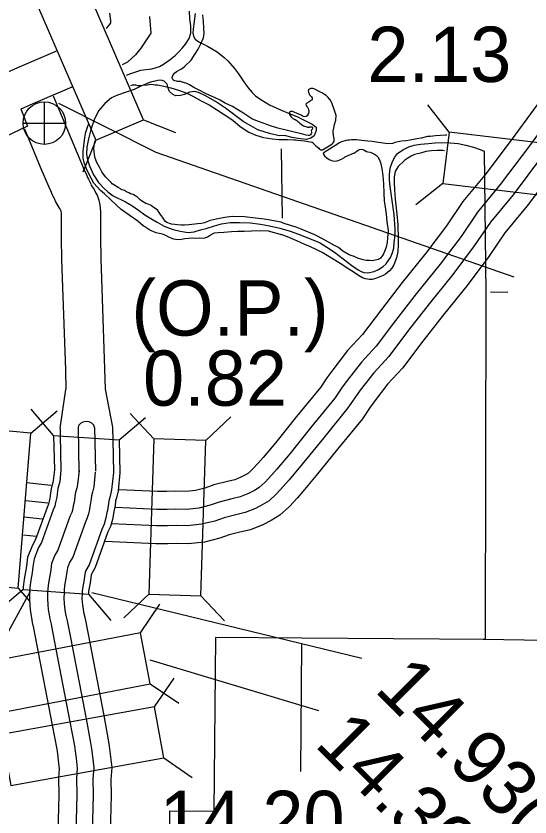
# Model space of a CAD drawing. Extents: x 369523 to 838377, y 495025 to 936819.
# Drawn here: x 660737 to 668587, y 573047 to 585289 of the extents above; entities that cross this region are included whole.
import ezdxf

# ---------------------------------------------------------------- set-up
doc = ezdxf.new("R2010")
doc.units = 0
for name, color, linetype in [('DSN_BRDG_Annotation', 7, 'Continuous'), ('DSN_DRFT_Common-Annotations', 7, 'Continuous'), ('DSN_DRFT_Junk-No-Plot', 7, 'Continuous'), ('Level 1', 7, 'Continuous'), ('Level 10', 7, 'Continuous'), ('Level 11', 7, 'Continuous'), ('Level 2', 7, 'Continuous'), ('Level 21', 7, 'Continuous'), ('Level 22', 7, 'Continuous')]:
    doc.layers.add(name, color=color, linetype=linetype)

msp = doc.modelspace()

# ---------------------------------------------------------------- linework, layer by layer
at = {"layer": 'DSN_BRDG_Annotation'}
msp.add_lwpolyline([(661386, 583955), (662875, 583211), (668342, 581303)], dxfattribs=at)
at = {"layer": 'DSN_DRFT_Common-Annotations'}
for p, q in [((661170, 583327), (661170, 583977)), ((660845, 583652), (661495, 583652))]:
    msp.add_line(p, q, dxfattribs=at)
msp.add_circle((661170, 583652), 325, dxfattribs=at)
at = {"layer": 'DSN_DRFT_Junk-No-Plot'}
for points in [[(658814, 572578), (660958, 576500)], [(661893, 576477), (666021, 575474)], [(662782, 575451), (665359, 574676)]]:
    msp.add_lwpolyline(points, dxfattribs=at)
at = {"layer": 'Level 1'}
for points in [[(661306, 584068), (661669, 583192), (661779, 582936), (661819, 582852), (661831, 582820), (661844, 582798), (661880, 582723), (661886, 582704), (661901, 582679), (661931, 582637), (661957, 582582), (661974, 582550), (662000, 582475), (662015, 582404), (662025, 582299), (662029, 582174), (662025, 581904), (662034, 581583), (662091, 579898), (662098, 579587)], [(660866, 583563), (661116, 582959), (661233, 582688), (661264, 582624), (661287, 582556), (661317, 582509), (661325, 582492), (661342, 582447), (661398, 582351), (661411, 582333), (661421, 582312), (661421, 582311), (661426, 582262), (661429, 582170), (661425, 581900), (661434, 581564), (661492, 579881), (661498, 579582)], [(661410, 578989), (661498, 579582)], [(662098, 579587), (662210, 579006)], [(661410, 578989), (661412, 578878)], [(661685, 578995), (661699, 578327)], [(661935, 579000), (661949, 578332)], [(662210, 579006), (662214, 578809)], [(661412, 578878), (661423, 578352)], [(662214, 578809), (662224, 578312)], [(661424, 578352), (661405, 578175), (661397, 578138), (661378, 578067), (661365, 577987), (661358, 577934), (661351, 577897), (661342, 577856), (661332, 577801), (661331, 577798), (661305, 577741), (661128, 577244), (661083, 577168), (661013, 576992), (660996, 576869), (660982, 576778), (660961, 576668), (660946, 576554), (660946, 576523)], [(661700, 578343), (661677, 578131), (661664, 578073), (661647, 578010), (661637, 577948), (661629, 577888), (661620, 577841), (661611, 577802), (661600, 577738), (661589, 577703), (661561, 577639), (661378, 577126), (661330, 577047), (661280, 576922), (661268, 576831), (661254, 576732), (661233, 576624), (661221, 576534), (661220, 576480), (661218, 576389), (661221, 576290), (661230, 576217), (661244, 576136), (661254, 576076), (661273, 575992), (661321, 575744), (661561, 574500), (661628, 574134), (661643, 574053), (661655, 573945), (661673, 573791), (661662, 573634), (661666, 573382), (661621, 571653)], [(661948, 578316), (661924, 578092), (661907, 578014), (661892, 577957), (661885, 577912), (661876, 577847), (661865, 577790), (661857, 577753), (661843, 577681), (661825, 577617), (661793, 577545), (661605, 577019), (661555, 576936), (661524, 576857), (661515, 576796), (661500, 576691), (661480, 576583), (661471, 576516), (661470, 576475), (661468, 576390), (661471, 576309), (661477, 576253), (661490, 576178), (661499, 576126), (661518, 576045), (661567, 575791), (661807, 574546), (661874, 574178), (661890, 574090), (661904, 573974), (661924, 573796), (661912, 573628), (661916, 573380), (661871, 571647)], [(662224, 578312), (662196, 578048), (662175, 577949), (662161, 577900), (662157, 577872), (662147, 577802), (662134, 577734), (662126, 577699), (662111, 577618), (662084, 577522), (662048, 577443), (661855, 576902), (661803, 576814), (661792, 576786), (661788, 576757), (661772, 576645), (661751, 576539), (661745, 576497), (661745, 576470), (661745, 576455)], [(660946, 576523), (660945, 576485), (660942, 576388), (660947, 576268), (660957, 576178), (660973, 576090), (660984, 576021), (661004, 575935), (661051, 575692), (661291, 574449), (661358, 574084), (661371, 574013), (661382, 573914), (661397, 573785), (661387, 573642), (661391, 573383), (661347, 571659)], [(661745, 576455), (661743, 576391), (661745, 576330), (661750, 576292), (661761, 576224), (661769, 576180), (661787, 576102), (661837, 575843), (662077, 574597), (662145, 574228), (662162, 574131), (662177, 574005), (662200, 573802), (662187, 573621), (662191, 573379), (662146, 571640)]]:
    msp.add_lwpolyline(points, dxfattribs=at)
msp.add_ellipse((661810, 578997), major_axis=(-125, -3), ratio=0.753195, start_param=3.141593, end_param=6.283185, dxfattribs=at)
at = {"layer": 'Level 10'}
for points in [[(662565, 584438), (662643, 584462), (662813, 584484), (662929, 584517), (662991, 584553), (663094, 584624), (663166, 584686), (663226, 584742), (663278, 584801), (663327, 584861), (663381, 584945), (663408, 585026), (663405, 585141), (663393, 585249), (663388, 585363)], [(665208, 583828), (665208, 583814), (665206, 583804), (665200, 583788), (665182, 583766), (665168, 583756), (665144, 583748), (665122, 583754), (665106, 583765), (665094, 583773), (665023, 583805), (664997, 583815), (664959, 583830), (664931, 583828), (664919, 583826), (664915, 583814), (664913, 583790), (664917, 583774), (664938, 583748), (664964, 583724), (664984, 583713), (665002, 583707), (665024, 583695), (665042, 583677), (665056, 583665), (665071, 583651), (665091, 583635), (665113, 583620), (665129, 583612), (665177, 583594), (665187, 583590), (665201, 583590), (665219, 583592), (665227, 583596), (665243, 583595), (665253, 583595), (665264, 583587), (665264, 583573), (665262, 583557), (665252, 583549), (665246, 583539), (665248, 583521), (665248, 583505), (665246, 583491), (665236, 583475), (665220, 583465), (665198, 583462), (665168, 583468), (665096, 583488), (664963, 583521), (664863, 583544), (664738, 583577), (664626, 583612), (664513, 583651), (664423, 583684), (664340, 583720), (664187, 583821), (664111, 583864), (664042, 583907), (663986, 583931), (663931, 583960), (663853, 584004), (663768, 584043), (663696, 584073), (663622, 584110), (663535, 584155), (663451, 584197), (663388, 584236), (663346, 584258), (663294, 584273), (663249, 584289), (663221, 584291), (663205, 584291), (663189, 584293), (663161, 584298), (663147, 584306), (663139, 584316), (663135, 584320), (663127, 584330), (663123, 584348), (663126, 584366), (663130, 584378), (663142, 584398), (663160, 584414), (663190, 584439), (663266, 584483), (663280, 584491), (663316, 584521), (663411, 584616), (663471, 584710), (663518, 584785), (663554, 584855), (663601, 584957), (663613, 585027), (663608, 585105), (663601, 585205), (663591, 585307)], [(662423, 584383), (662491, 584413), (662565, 584438)], [(662493, 584227), (662514, 584238), (662564, 584238), (662598, 584230), (662650, 584227), (662676, 584231), (662742, 584239), (662801, 584250), (662861, 584240), (662897, 584237), (663043, 584206), (663102, 584192), (663220, 584157), (663347, 584108), (663437, 584063), (663564, 583992), (663685, 583931), (663814, 583852), (663901, 583794), (664048, 583698), (664159, 583601), (664294, 583514), (664400, 583470), (664517, 583433), (664647, 583412), (664756, 583403), (664886, 583402), (664986, 583397), (665006, 583395), (665036, 583393), (665091, 583386), (665141, 583382), (665173, 583378), (665199, 583373), (665235, 583369), (665259, 583361), (665275, 583351), (665281, 583343), (665316, 583307), (665344, 583284), (665362, 583268), (665372, 583256), (665382, 583248), (665388, 583244), (665396, 583244), (665412, 583244), (665420, 583246), (665546, 583319), (665570, 583341), (665580, 583353), (665596, 583373), (665598, 583395), (665596, 583415), (665593, 583435), (665587, 583461), (665585, 583481), (665583, 583503), (665583, 583529), (665590, 583575), (665604, 583629), (665620, 583697), (665625, 583769), (665594, 583861), (665559, 583961), (665535, 584008), (665505, 584044), (665472, 584074), (665410, 584115), (665348, 584147), (665303, 584170), (665269, 584184), (665257, 584184), (665239, 584182), (665219, 584174), (665205, 584162), (665201, 584144), (665203, 584124), (665214, 584100), (665222, 584086), (665240, 584066), (665248, 584056), (665260, 584040), (665262, 584036), (665262, 584018), (665258, 584008), (665242, 583996), (665228, 583986), (665207, 583974), (665189, 583962), (665179, 583956), (665165, 583944), (665171, 583920), (665177, 583906), (665187, 583896), (665199, 583876), (665205, 583858), (665207, 583842), (665208, 583828)], [(666532, 582923), (666524, 582895), (666512, 582825), (666515, 582749), (666516, 582635), (666529, 582489), (666553, 582260), (666570, 582100), (666575, 581884), (666572, 581794), (666569, 581690), (666546, 581596), (666510, 581486), (666477, 581436), (666441, 581396), (666383, 581345), (666345, 581321), (666271, 581291), (666213, 581270), (666175, 581264), (666135, 581260), (666075, 581273), (666029, 581289), (665966, 581326), (665900, 581368), (665797, 581435), (665728, 581480), (665648, 581530), (665515, 581613), (665412, 581674), (665330, 581717), (665235, 581762), (665147, 581796), (665082, 581829), (664992, 581868), (664883, 581912), (664811, 581939), (664592, 582001), (664473, 582008), (664335, 582003), (664223, 581997), (664119, 581996), (664028, 581991), (663910, 581980), (663824, 581976), (663766, 581969), (663734, 581955), (663716, 581943), (663688, 581925), (663660, 581907), (663618, 581892), (663590, 581888), (663532, 581892), (663480, 581891), (663438, 581895), (663317, 581882), (663265, 581876), (663213, 581871), (663175, 581875), (663145, 581881), (663119, 581891), (663071, 581910), (663024, 581934), (662976, 581953), (662922, 581967), (662876, 581977), (662783, 582018), (662707, 582065), (662678, 582085), (662600, 582152), (662479, 582237), (662344, 582334), (662273, 582398), (662184, 582481), (662089, 582570), (662025, 582624), (661976, 582677), (661924, 582735), (661883, 582812), (661846, 582886), (661814, 582952), (661777, 583053), (661762, 583115), (661764, 583223), (661771, 583303), (661788, 583435), (661798, 583493), (661798, 583497), (661823, 583577), (661847, 583649), (661848, 583650)], [(667318, 583467), (667295, 583466), (667143, 583457), (667063, 583448), (667023, 583450), (666923, 583421), (666857, 583411), (666757, 583394), (666691, 583384), (666624, 583379), (666574, 583367), (666526, 583354), (666486, 583342), (666444, 583338), (666380, 583343), (666308, 583351), (666276, 583355), (666175, 583370), (666109, 583379), (666065, 583381), (666019, 583387), (665939, 583398), (665896, 583398), (665860, 583395), (665830, 583393), (665810, 583391), (665782, 583385), (665742, 583377), (665706, 583368), (665678, 583352), (665429, 583194), (665435, 583180), (665449, 583151), (665482, 583123), (665520, 583095), (665554, 583081), (665596, 583070), (665642, 583076), (665696, 583098), (665754, 583129), (665772, 583141), (665800, 583155), (665868, 583184), (665898, 583194), (665944, 583222), (665964, 583240), (665982, 583250), (666004, 583255), (666032, 583249), (666050, 583243), (666064, 583233), (666090, 583219), (666112, 583213), (666145, 583206), (666181, 583194), (666213, 583180), (666245, 583158), (666265, 583139), (666284, 583099)], [(666284, 583099), (666306, 583049), (666327, 582957), (666340, 582848), (666351, 582726), (666354, 582582), (666361, 582464), (666375, 582368), (666390, 582260), (666403, 582151), (666420, 582009), (666409, 581897), (666405, 581827), (666392, 581757), (666366, 581689), (666351, 581657), (666337, 581631), (666317, 581609), (666297, 581584), (666267, 581566), (666201, 581554), (666177, 581550), (666135, 581551), (666085, 581551), (666037, 581561), (665970, 581584), (665902, 581613), (665825, 581639), (665731, 581696), (665664, 581752), (665590, 581787), (665511, 581832), (665429, 581878), (665302, 581943), (665093, 582033), (665018, 582060), (664928, 582086), (664819, 582121), (664787, 582139), (664699, 582156), (664620, 582167), (664528, 582183), (664394, 582202), (664225, 582222), (664037, 582223), (663926, 582208), (663792, 582185), (663704, 582165), (663650, 582146), (663614, 582128), (663568, 582118), (663510, 582113), (663466, 582107), (663376, 582098), (663312, 582094), (663258, 582095), (663202, 582097), (663161, 582103), (663113, 582106), (663095, 582114), (663039, 582134), (663021, 582148), (663002, 582173), (662972, 582213), (662944, 582255), (662901, 582316), (662871, 582342), (662833, 582370), (662800, 582392), (662756, 582413), (662722, 582423), (662668, 582455), (662633, 582482), (662585, 582526), (662567, 582536), (662553, 582548), (662524, 582559), (662488, 582573), (662458, 582585), (662426, 582603), (662392, 582622), (662341, 582640), (662331, 582646), (662295, 582666), (662206, 582727), (662188, 582747), (662111, 582824), (662073, 582874), (662047, 582908), (662016, 582969), (661973, 583053), (661947, 583117), (661938, 583170), (661926, 583270), (661937, 583346), (661946, 583387)], [(667284, 583228), (667257, 583232), (667217, 583234), (667169, 583233), (667077, 583231), (666997, 583218), (666913, 583195), (666824, 583171), (666771, 583148), (666723, 583118), (666675, 583086), (666645, 583058), (666601, 583017), (666573, 582987), (666549, 582951), (666532, 582923)]]:
    msp.add_lwpolyline(points, dxfattribs=at)
at = {"layer": 'Level 11'}
for points in [[(662165, 585334), (662180, 585218)], [(662179, 585234), (662182, 585187), (662162, 585156), (662126, 585112), (662113, 585100)], [(662777, 585281), (662797, 585029), (662646, 584800), (662561, 584697), (662439, 584586), (662360, 584541)], [(661364, 584757), (660793, 584511), (660040, 584182)], [(661589, 584201), (661031, 583961), (660813, 583865)], [(668832, 584122), (668358, 583469), (667918, 582882), (667563, 582455), (667310, 582081), (666996, 581664), (666635, 581214), (666317, 580805), (666027, 580421), (665801, 580178), (665575, 579884), (665484, 579757), (665386, 579614), (665023, 579170), (664704, 578771), (664513, 578542), (664435, 578454), (664345, 578357), (664288, 578303), (664244, 578277), (664173, 578240), (664079, 578202), (663969, 578177), (663761, 578125), (663620, 578074), (663479, 578039), (663336, 578024), (663177, 578029), (663039, 578022), (662897, 578023), (662312, 578049)], [(669053, 583957), (668579, 583306), (668134, 582712), (667784, 582290), (667534, 581921), (667213, 581495), (666851, 581044), (666535, 580638), (666238, 580244), (666012, 580000), (665795, 579719), (665709, 579599), (665606, 579449), (665236, 578997), (664917, 578597), (664721, 578363), (664639, 578270), (664540, 578163), (664453, 578082), (664378, 578037), (664288, 577990), (664161, 577939), (664033, 577910), (663842, 577861), (663700, 577811), (663527, 577768), (663346, 577749), (663180, 577754), (663045, 577747), (662889, 577748), (662261, 577776)], [(660810, 583869), (660914, 583606), (659992, 583168)], [(668780, 583157), (668330, 582557), (667984, 582139), (667737, 581775), (667410, 581341), (667047, 580889), (666734, 580486), (666430, 580083), (666203, 579838), (665996, 579570), (665913, 579455), (665806, 579299), (665431, 578839), (665110, 578439), (664911, 578200), (664824, 578102), (664718, 577986), (664604, 577880), (664499, 577819), (664393, 577763), (664236, 577700), (664092, 577667), (663915, 577622), (663773, 577571), (663570, 577521), (663355, 577498), (663183, 577504), (663050, 577497), (662883, 577498), (662193, 577529)], [(669001, 582994), (668546, 582386), (668204, 581974), (667961, 581615), (667627, 581172), (667263, 580718), (666952, 580319), (666641, 579907), (666413, 579661), (666216, 579406), (666138, 579297), (666027, 579134), (665645, 578667), (665323, 578265), (665120, 578021), (665029, 577918), (664913, 577792), (664769, 577659), (664633, 577578), (664508, 577513), (664318, 577436), (664156, 577400), (663995, 577359), (663852, 577307), (663618, 577249), (663365, 577223), (663186, 577228), (663057, 577222), (662875, 577223), (662095, 577258)], [(661267, 578115), (660903, 578156)], [(661224, 577843), (660888, 577881)], [(661137, 577601), (660863, 577632)], [(661047, 577335), (660849, 577357)]]:
    msp.add_lwpolyline(points, dxfattribs=at)
at = {"layer": 'Level 2'}
for points in [[(663475, 585330), (663454, 585171), (663442, 585090)], [(663442, 585090), (663439, 585025), (663449, 584981), (663473, 584936), (663531, 584897), (663660, 584830), (663810, 584743), (663918, 584656), (663971, 584603), (664073, 584485), (664134, 584406), (664216, 584283), (664281, 584194), (664346, 584122), (664396, 584072), (664476, 584014), (664608, 583930), (664779, 583855), (664923, 583792), (665038, 583747), (665138, 583698), (665200, 583667), (665262, 583638), (665319, 583591), (665322, 583541), (665289, 583457), (665240, 583422), (665173, 583400), (665079, 583414), (664957, 583434), (664839, 583463), (664755, 583458), (664627, 583489), (664543, 583513), (664428, 583552), (664324, 583609), (664209, 583679), (663937, 583879), (663785, 583985), (663632, 584072), (663523, 584120), (663468, 584137), (663389, 584124), (663309, 584091), (663247, 584076), (663179, 584072), (663131, 584091), (663081, 584137), (663059, 584185), (663047, 584250), (662999, 584295), (662953, 584310), (662905, 584305), (662792, 584276), (662641, 584216), (662540, 584168), (662419, 584124), (662287, 584081), (662193, 584040), (662095, 583951), (662003, 583843), (661934, 583718), (661878, 583554), (661845, 583414), (661821, 583285), (661813, 583179), (661828, 583092), (661857, 583001), (661919, 582863), (661996, 582745), (662076, 582659), (662140, 582601), (662222, 582541), (662407, 582447), (662506, 582392), (662609, 582322), (662706, 582252), (662797, 582197), (662893, 582141), (663001, 582079), (663066, 582050), (663139, 582028), (663244, 582002), (663365, 581980), (663456, 581990), (663557, 582019), (663641, 582043), (663770, 582085), (663874, 582115), (664009, 582134), (664151, 582134), (664315, 582127), (664471, 582110), (664610, 582084)], [(664610, 582084), (664767, 582045), (664925, 582002), (665050, 581956), (665370, 581826), (665483, 581759), (665601, 581682), (665868, 581477), (665962, 581412), (666008, 581383), (666049, 581371), (666111, 581366), (666205, 581386), (666272, 581414), (666344, 581460), (666390, 581501), (666421, 581547), (666457, 581600), (666481, 581662), (666506, 581742), (666513, 581828), (666527, 581939), (666530, 582033), (666515, 582254), (666453, 582683), (666441, 582780), (666442, 582850), (666448, 582926), (666457, 582981), (666481, 583049), (666520, 583126), (666566, 583188), (666643, 583244), (666739, 583292), (666818, 583316), (666917, 583333), (667035, 583342), (667140, 583350), (667234, 583354), (667369, 583352), (667492, 583340), (667607, 583318), (667725, 583285), (667828, 583248), (667889, 583222)], [(667889, 583222), (667915, 581058), (667905, 575760), (665102, 575780), (663782, 575790), (663757, 573129)], [(663757, 573129), (663083, 573135), (663080, 572825), (662715, 572740), (662703, 572727)]]:
    msp.add_lwpolyline(points, dxfattribs=at)
at = {"layer": 'Level 21'}
for p, q in [((667351, 583516), (667025, 583931)), ((662682, 583705), (663173, 583510)), ((661955, 583392), (661760, 582901)), ((667257, 582730), (666842, 582403)), ((660965, 578915), (661367, 579257)), ((661312, 578876), (660971, 579278)), ((662842, 578828), (662480, 579213)), ((662314, 578811), (662717, 579153)), ((663634, 578803), (664018, 579165)), ((660965, 578915), (660634, 578942)), ((660771, 576547), (660965, 578915)), ((661312, 578876), (662314, 578811)), ((660440, 576574), (660771, 576547)), ((660846, 576524), (660443, 576182)), ((660771, 576547), (660942, 576345)), ((660846, 576524), (661845, 576452)), ((661845, 576452), (662186, 576049)), ((662768, 576453), (662384, 576091)), ((663560, 576428), (663921, 576044)), ((662636, 575861), (662932, 576298)), ((662854, 574732), (663154, 575167)), ((662786, 575083), (663223, 574787)), ((662996, 573953), (663430, 573653))]:
    msp.add_line(p, q, dxfattribs=at)
for points in [[(661015, 585574), (661955, 583392), (662682, 583705), (661742, 585887)], [(669711, 583233), (667351, 583516), (667257, 582730), (669616, 582447)], [(662842, 578828), (662768, 576453), (663560, 576428), (663634, 578803)], [(660453, 574633), (662786, 575083), (662636, 575861), (660303, 575411)], [(660658, 573527), (662996, 573953), (662854, 574732), (660516, 574307)]]:
    msp.add_lwpolyline(points, close=True, dxfattribs=at)
for points in [[(661312, 578876), (661323, 578352)], [(662314, 578811), (662324, 578309)], [(661323, 578352), (661306, 578191), (661300, 578162), (661280, 578088), (661266, 578002), (661259, 577950), (661253, 577918), (661244, 577876), (661235, 577829), (661213, 577779), (661037, 577286), (660993, 577213), (660915, 577018), (660897, 576883), (660884, 576794), (660863, 576684), (660846, 576561), (660846, 576524)], [(662324, 578306), (662295, 578032), (662272, 577925), (662259, 577879), (662256, 577858), (662246, 577785), (662232, 577714), (662224, 577679), (662209, 577595), (662178, 577488), (662141, 577405), (661946, 576859), (661893, 576769), (661889, 576760), (661887, 576743), (661870, 576628), (661850, 576523), (661845, 576490), (661845, 576468), (661845, 576452)]]:
    msp.add_lwpolyline(points, dxfattribs=at)
at = {"layer": 'Level 22'}
for points in [[(664785, 583262), (664803, 582199)], [(668249, 581066), (667985, 581068)], [(667874, 575764), (670699, 575721)], [(665098, 575682), (665081, 573741)]]:
    msp.add_lwpolyline(points, dxfattribs=at)

# ---------------------------------------------------------------- texts
at = {"layer": 'DSN_DRFT_Junk-No-Plot'}
for s, p in [('2.13', (666103, 584282)), ('(O.P.)', (662500, 580405)), ('0.82', (662677, 579333)), ('14.20', (662929, 572603))]:
    msp.add_text(s, height=844.8, dxfattribs=at).set_placement(p)
for s, p in [('14.93(O.P.)', (666196, 574980)), ('14.39(O.P.)', (665277, 574144))]:
    msp.add_text(s, height=844.8, rotation=315, dxfattribs=at).set_placement(p)

doc.saveas('drawing.dxf')
